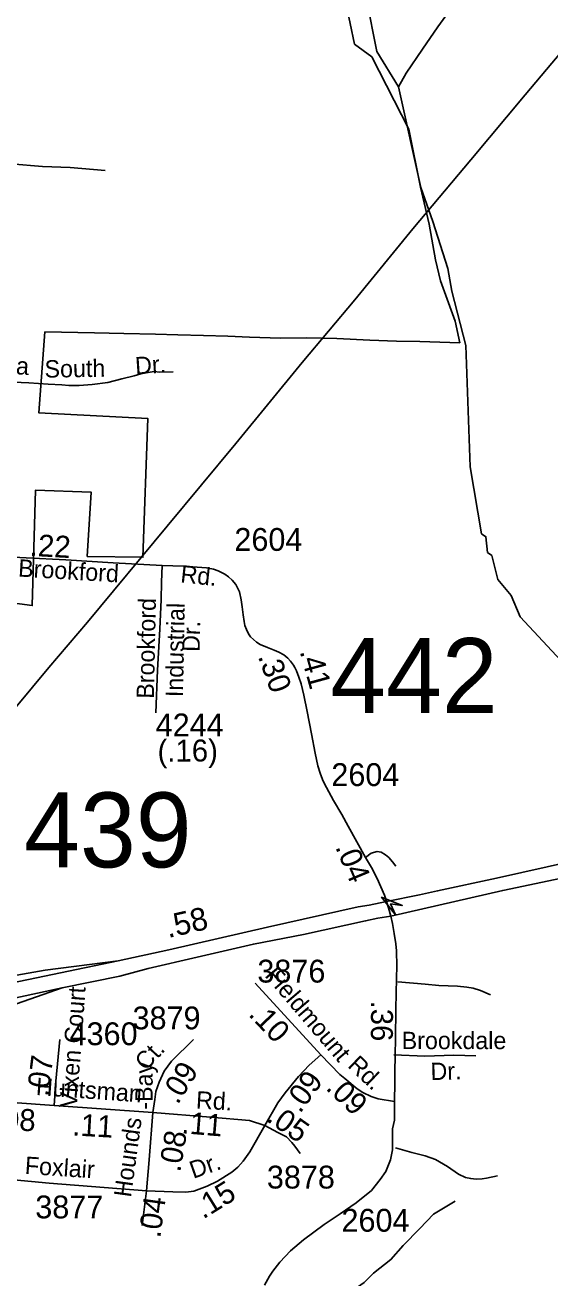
# Model space of a CAD drawing. Extents: x 1547597 to 1699558, y 810033 to 920809.
# Drawn here: x 1686750 to 1689618, y 850368 to 857223 of the extents above; entities that cross this region are included whole.
import ezdxf

# ---------------------------------------------------------------- set-up
doc = ezdxf.new("R2010")
doc.units = 0
for name, color, linetype in [('Exist Boundary Political City Limit New', 7, 'Continuous'), ('Exist Hydrographic Creek Single Shore', 7, 'Continuous'), ('Exist Hydrographic Misc Water Feature', 7, 'Continuous'), ('Exist Road Non-System Type 51', 7, 'Continuous'), ('Exist Road Non-System Type 51 Label', 7, 'Continuous'), ('Exist Road Primary Interstate Divided Center Attributed', 7, 'Continuous'), ('Exist Road Primary Interstate Mileage Hundredths English Label', 7, 'Continuous'), ('Exist Road Primary Interstate Ramp 1 Lane Attributed', 7, 'Continuous'), ('Exist Road Secondary Mileage Hundredths English Label', 7, 'Continuous'), ('Exist Road Secondary Structure Standard Bridge Attributed CELL', 7, 'Continuous'), ('Exist Road Secondary Structure Standard Bridge Number Label', 7, 'Continuous'), ('Exist Road Secondary Type 51 Attributed', 7, 'Continuous'), ('Exist Road Secondary Type 51 Label', 7, 'Continuous'), ('Exist Road Secondary Type 51 Number Label', 7, 'Continuous'), ('Exist Utilities Electrical Transmission Line', 7, 'Continuous'), ('Map Preparation Boundary City Limit Buffer Line', 7, 'Continuous')]:
    doc.layers.add(name, color=color, linetype=linetype)

msp = doc.modelspace()

# ---------------------------------------------------------------- linework, layer by layer
at = {"layer": 'Exist Boundary Political City Limit New'}
for points in [[(1688088.2, 858525.9), (1688343.1, 858011.5), (1688432.7, 857685.8), (1688550.7, 857119.4), (1688645.1, 857048.6), (1688848.1, 856653.5), (1688911, 856337.1), (1688958, 856133.3), (1688993, 855939.3), (1689021.1, 855823.1), (1689100.5, 855603.4), (1689126.2, 855484.2)], [(1686857.8, 855545), (1686824.8, 855102.1), (1687419.8, 855071.3), (1687394.2, 854311.6), (1687089.6, 854315.6), (1687110.3, 854668), (1686807.2, 854678.4), (1686789.2, 854046.9), (1686455, 854090.9), (1686452.3, 853568), (1686452.4, 853177.8), (1686442.2, 852870.2), (1686045.8, 852859.9)], [(1689126.2, 855484.2), (1688906.6, 855491.2), (1688780.4, 855493.5), (1688633.2, 855498.2), (1688453.4, 855507.6), (1688285.9, 855512.4), (1688145.2, 855510.6), (1687976, 855516.3), (1687857.7, 855521), (1687725.6, 855525.1), (1687583.8, 855527.4), (1687463, 855531.3), (1687290.3, 855536.2), (1687128.4, 855539.3), (1686857.8, 855545)]]:
    msp.add_lwpolyline(points, dxfattribs=at)
at = {"layer": 'Exist Hydrographic Creek Single Shore'}
msp.add_lwpolyline([(1689702.8, 853718.4), (1689455.8, 853986), (1689406.8, 854101.9), (1689332.8, 854188.7), (1689300.8, 854320.7), (1689276.8, 854337.7), (1689268.8, 854423.1), (1689243.8, 854440), (1689181.7, 854805.6), (1689158.1, 855470.1), (1689082.6, 855768), (1689059.7, 855891.3), (1688978.7, 856149), (1688913.7, 856334.2), (1688790.1, 856884.9), (1688671.8, 857077.7), (1688616.7, 857364.4)], dxfattribs=at)
at = {"layer": 'Exist Hydrographic Misc Water Feature'}
for points in [[(1689088.2, 857326.9), (1689005.5, 857212.9), (1688922.8, 857091.5), (1688832.1, 856959.6), (1688790.1, 856884.9)], [(1688517.3, 850283.7), (1688603.2, 850342.5), (1688653.8, 850394), (1688749.4, 850468.4), (1688817.1, 850545.3), (1688907.5, 850638.8), (1688981.3, 850717.2), (1689100.3, 850788.1)]]:
    msp.add_lwpolyline(points, dxfattribs=at)
at = {"layer": 'Exist Road Non-System Type 51'}
for points in [[(1686488.4, 856467.3), (1686672.4, 856463.6), (1686844.3, 856450.1), (1686996.2, 856443), (1687188, 856427.1)], [(1686470.4, 855283.1), (1686642.3, 855271.6), (1686770.2, 855265), (1686876.2, 855258.9), (1686950.2, 855255.4), (1686988.1, 855250.6), (1687046.1, 855251.4), (1687116.3, 855256), (1687202.6, 855268.3), (1687279, 855286.7), (1687345.4, 855303.4), (1687381.6, 855314.7), (1687421.8, 855321.8), (1687455.9, 855327.2), (1687485.9, 855324.5), (1687559.9, 855325)], [(1688611.1, 852668.1), (1688641.9, 852692.6), (1688674.4, 852701.4), (1688696.9, 852697.8), (1688719.3, 852683.2), (1688737.3, 852668), (1688758.4, 852645.4), (1688775.5, 852621.5)], [(1688787.2, 851988.5), (1688937, 851975.5), (1689010.9, 851968), (1689112.9, 851963.9), (1689164.8, 851958.8), (1689198.7, 851954.1), (1689238.5, 851941.3), (1689294, 851916.2)], [(1688765, 851588.7), (1688935, 851581.3), (1689093.2, 851586.1), (1689213.2, 851583.7)], [(1688774.8, 851080.3), (1688864.3, 851054.5), (1688936, 851037), (1688993.6, 851015.8), (1689058.9, 850978.5), (1689118, 850935.3), (1689157.7, 850918.4), (1689185.6, 850911.9), (1689215.6, 850909.3), (1689247.6, 850910.6), (1689271.7, 850914.1), (1689332, 850926.9)]]:
    msp.add_lwpolyline(points, dxfattribs=at)
at = {"layer": 'Exist Road Primary Interstate Divided Center Attributed'}
for points in [[(1692512.8, 853261.7), (1692240.3, 853197.3), (1691460.5, 853029.2), (1691213.5, 852972.6), (1690745.2, 852869.6), (1690333.5, 852776.9), (1689880.6, 852679), (1689326.4, 852556.1), (1689004.8, 852485.3), (1688905.7, 852464.7), (1688725.4, 852427.4)], [(1688748.4, 852347.8), (1689360.9, 852488.5), (1689854.9, 852591.5), (1690328.4, 852704.8), (1691501.7, 852957.1), (1691697.3, 852998.3), (1692287.5, 853126.3), (1692509.6, 853172.7)], [(1688725.4, 852427.4), (1688630.4, 852408.1), (1688569.9, 852397.8), (1688075.3, 852287.7), (1687535, 852164.1), (1687258.3, 852103.3)], [(1686952, 851955.9), (1687267, 852019.5), (1687421.8, 852061.1), (1687689.4, 852122.9), (1687998.1, 852195), (1688270.9, 852246.5), (1688611.1, 852321.8), (1688678, 852337.2), (1688748.4, 852347.8)], [(1687258.3, 852103.3), (1686582.9, 851963.3), (1685943.1, 851818.4), (1685719.8, 851765.5)], [(1685697.3, 851689.5), (1685823.5, 851713.3), (1685955.3, 851740.5), (1686203.5, 851792.5), (1686520.8, 851863.2), (1686952, 851955.9)]]:
    msp.add_lwpolyline(points, dxfattribs=at)
at = {"layer": 'Exist Road Primary Interstate Ramp 1 Lane Attributed'}
for points in [[(1687258.3, 852103.3), (1686859.6, 852051.3), (1686643.4, 852013.6), (1686542.2, 852007.4), (1686397.3, 852001.1), (1686274.6, 852008.3), (1686140.1, 852037.6), (1686075, 852052.2), (1685918.6, 852095.2), (1685806.8, 852118.9)], [(1685616.7, 851349.3), (1685836.7, 851385.8), (1685932.7, 851411.9), (1686027.6, 851454.6), (1686225.9, 851601), (1686403.5, 851721.8), (1686523.5, 851787.3), (1686635.1, 851843.6), (1686952, 851955.9)]]:
    msp.add_lwpolyline(points, dxfattribs=at)
at = {"layer": 'Exist Road Secondary Structure Standard Bridge Attributed CELL'}
msp.add_lwpolyline([(1688773.7, 852355.6), (1688698.3, 852451.3), (1688811.5, 852406.1), (1688747.1, 852414.8)], close=True, dxfattribs=at)
at = {"layer": 'Exist Road Secondary Type 51 Attributed'}
for points in [[(1686349.9, 854328.5), (1686461.1, 854328.8), (1686580.9, 854316.4), (1686754.9, 854308.8), (1686972.8, 854296.4), (1687230.6, 854281.2), (1687498.5, 854265.8)], [(1687498.5, 854265.8), (1687495, 854175.6), (1687492.7, 854080.2), (1687485.5, 853918.1), (1687473.6, 853693.9), (1687464.1, 853460.2)], [(1687498.5, 854265.8), (1687616.5, 854263.4), (1687740.7, 854253.4), (1687778.8, 854245.8), (1687804.6, 854236.4), (1687826.2, 854226.9), (1687842.1, 854217.9), (1687861.7, 854204.8), (1687881.3, 854186.4), (1687901.2, 854162.3), (1687920.8, 854122.2), (1687930.6, 854078.3), (1687936.2, 854039.8), (1687941.5, 853995.5), (1687946.7, 853959.9), (1687951.5, 853937.6), (1687959.4, 853915.5), (1687971.2, 853891.9), (1687982.1, 853875.1), (1687997.3, 853861), (1688014.3, 853845.8), (1688034.6, 853833.8), (1688074.7, 853816.8), (1688110.4, 853803.6), (1688137.5, 853792.8), (1688164, 853776.5), (1688185.7, 853759.2), (1688200.2, 853743.3), (1688216.3, 853720), (1688224.3, 853708.6), (1688233.3, 853690.2), (1688246.4, 853655.4), (1688258.7, 853618.2), (1688273.5, 853556.9), (1688292.1, 853466.6), (1688316, 853345.1), (1688335.5, 853239.1), (1688350.1, 853170.9), (1688362, 853129.5), (1688375.4, 853096.1), (1688384.8, 853075.1), (1688435.9, 852981), (1688480.8, 852903.8), (1688516.5, 852840.3), (1688611.1, 852668.1)], [(1688611.1, 852668.1), (1688643.4, 852614.3), (1688674.8, 852553.4), (1688713.5, 852462.9), (1688725.4, 852427.4)], [(1688725.4, 852427.4), (1688735.8, 852392.7), (1688748.4, 852347.8)], [(1688748.4, 852347.8), (1688757.1, 852307.1), (1688766.7, 852251.9), (1688775.5, 852195.3), (1688779.2, 852158), (1688782.2, 852074.4), (1688780.2, 852007.6), (1688776.2, 851840.6), (1688773.9, 851675.9), (1688772, 851589.6), (1688771.1, 851491.9), (1688770.4, 851436.9), (1688768.5, 851333)], [(1688006.7, 851980.2), (1688366.4, 851589.7)], [(1686907.9, 851311.6), (1686917.1, 851445.6), (1686939.4, 851673)], [(1687670.6, 851672.1), (1687550.6, 851553.4), (1687510, 851500), (1687481.7, 851439.4), (1687464.7, 851387.8), (1687458.7, 851343.6), (1687447.8, 851273.8)], [(1688366.4, 851589.7), (1688302.1, 851532.6), (1688243.4, 851470.2), (1688170.4, 851380.8), (1688130.3, 851326.2), (1688060.4, 851201.9)], [(1688366.4, 851589.7), (1688469.4, 851481.9), (1688496.8, 851458.9), (1688565.2, 851402.7), (1688596.5, 851383.1), (1688641.1, 851360.6), (1688679.6, 851347.3), (1688768.5, 851333)], [(1686907.9, 851311.6), (1686476.9, 851342.7)], [(1687447.8, 851273.8), (1686907.9, 851311.6)], [(1687447.8, 851273.8), (1687428.3, 851013.7), (1687413.7, 850843.9)], [(1688060.4, 851201.9), (1687976.1, 851228.9), (1687764, 851248.2), (1687447.8, 851273.8)], [(1688768.5, 851333), (1688768.6, 851232.2), (1688757.1, 851183.5), (1688757.1, 851069.9), (1688746.4, 851014.2), (1688720.7, 850949.9), (1688690.7, 850907.1), (1688644, 850846.8), (1688560.1, 850779.6), (1688472.3, 850719.6), (1688384.5, 850659.6), (1688271, 850576.1), (1688200.4, 850516.1), (1688142.4, 850455.3), (1688103.2, 850404.6), (1688085.5, 850377.2), (1688057.8, 850328.8)], [(1688060.4, 851201.9), (1687977.7, 851057.7), (1687942.2, 851007), (1687911.8, 850973.4), (1687880.5, 850946.2), (1687801.4, 850897.6), (1687744.8, 850870.9), (1687671.3, 850843.5), (1687628.9, 850837.5), (1687557.5, 850838.4), (1687413.7, 850843.9)], [(1688252.5, 851049.6), (1688224.4, 851088.3), (1688207.8, 851109.5), (1688179.2, 851139.5), (1688131.1, 851163.7), (1688060.4, 851201.9)], [(1687413.7, 850843.9), (1686881, 850887.2), (1686397.1, 850931.7)], [(1687413.7, 850843.9), (1687389.9, 850654.5)]]:
    msp.add_lwpolyline(points, dxfattribs=at)
at = {"layer": 'Exist Utilities Electrical Transmission Line'}
msp.add_lwpolyline([(1683558, 850135.8), (1683868.4, 850520.5), (1684105.7, 850821.9), (1684249.7, 850998.5), (1684300.2, 851051.9), (1684409.5, 851162.7), (1684599.5, 851342.7), (1684726.9, 851467.4), (1684947.4, 851681.1), (1685137.5, 851869.1), (1685398.4, 852122.2), (1685695.7, 852417.1), (1686021.4, 852747.7), (1686600.4, 853373.5), (1686880.2, 853708.6), (1687090.9, 853956.4), (1687526.8, 854481.7), (1687902, 854933.7), (1688265, 855376), (1688552.9, 855718.9), (1688869.2, 856107.5), (1689185.4, 856486.3), (1689483.4, 856841.1), (1689793.7, 857212)], dxfattribs=at)
at = {"layer": 'Map Preparation Boundary City Limit Buffer Line'}
for points in [[(1688088.2, 858525.9), (1688343.1, 858011.5), (1688432.7, 857685.8), (1688550.7, 857119.4), (1688645.1, 857048.6), (1688848.1, 856653.5), (1688911, 856337.1), (1688958, 856133.3), (1688993, 855939.3), (1689021.1, 855823.1), (1689100.5, 855603.4), (1689126.2, 855484.2)], [(1686857.8, 855545), (1686824.8, 855102.1), (1687419.8, 855071.3), (1687394.2, 854311.6), (1687089.6, 854315.6), (1687110.3, 854668), (1686807.2, 854678.4), (1686789.2, 854046.9), (1686455, 854090.9), (1686452.3, 853568), (1686452.4, 853177.8), (1686442.2, 852870.2), (1686045.8, 852859.9)], [(1689126.2, 855484.2), (1688906.6, 855491.2), (1688780.4, 855493.5), (1688633.2, 855498.2), (1688453.4, 855507.6), (1688285.9, 855512.4), (1688145.2, 855510.6), (1687976, 855516.3), (1687857.7, 855521), (1687725.6, 855525.1), (1687583.8, 855527.4), (1687463, 855531.3), (1687290.3, 855536.2), (1687128.4, 855539.3), (1686857.8, 855545)]]:
    msp.add_lwpolyline(points, dxfattribs=at)

# ---------------------------------------------------------------- texts
at = {"layer": 'Exist Road Non-System Type 51 Label'}
for s, rotation, p in [('Plaza', 356.17286, (1686451.4, 855329.3)), ('South', 0.79073, (1686856.6, 855294.1)), ('Dr.', 3.74884, (1687354, 855311.4)), ('Brookdale', 0.00081, (1688808.2, 851620)), ('Dr.', 1.73783, (1688967, 851450.1))]:
    msp.add_text(s, height=95, rotation=rotation, dxfattribs=at).set_placement(p)
at = {"layer": 'Exist Road Primary Interstate Mileage Hundredths English Label'}
msp.add_text('.58', height=125, rotation=12.88262, dxfattribs=at).set_placement((1687531.6, 852227.4))
at = {"layer": 'Exist Road Secondary Mileage Hundredths English Label'}
for s, rotation, p in [('.22', 356.74344, (1686772.9, 854319.3)), ('.30', 289.9324, (1688021.1, 853768.8)), ('.41', 285.34151, (1688249.9, 853796.6)), ('(.16)', 0.28513, (1687473.9, 853192.7)), ('.04', 292.68945, (1688443.6, 852726)), ('.10', 313.85349, (1687966, 851806.2)), ('.36', 269.7762, (1688640.8, 851886.1)), ('.07', 82.91578, (1686876.9, 851357.1)), ('.09', 58.19447, (1687583.9, 851312.5)), ('.09', 54.22415, (1688252.7, 851264)), ('.09', 316.30603, (1688388.2, 851403)), ('.08', 357.76078, (1686582.4, 851179.1)), ('.11', 355.34219, (1687602.2, 851160.2)), ('.05', 325.06886, (1688064.2, 851229.7)), ('.11', 356.71395, (1687006, 851148.1)), ('.08', 80.38009, (1687597.6, 850943.4)), ('.15', 31.89176, (1687723.2, 850687.3)), ('.04', 82.05103, (1687488.1, 850583.4))]:
    msp.add_text(s, height=120, rotation=rotation, dxfattribs=at).set_placement(p)
at = {"layer": 'Exist Road Secondary Structure Standard Bridge Number Label'}
for s, p in [('442', (1688417.6, 853458.8)), ('439', (1686744.9, 852614.4))]:
    msp.add_text(s, height=410.1, dxfattribs=at).set_placement(p)
at = {"layer": 'Exist Road Secondary Type 51 Label'}
for s, rotation, p in [('Brookford', 356.62568, (1686709.9, 854206.1)), ('Rd.', 353.89709, (1687595.9, 854174.5)), ('Brookford', 88.83403, (1687453.7, 853536.7)), ('Industrial', 88.83403, (1687612.3, 853545.3)), ('Dr.', 88.83403, (1687703.7, 853792.9)), ('Fieldmount', 310.54291, (1688055.9, 852021.1)), ('Vixen Court', 85.7662, (1687032, 851296)), ('Ct.', 46.98589, (1687409.7, 851496.9)), ('-Bay', 90, (1687447.2, 851288.6)), ('Rd.', 316.4954, (1688508.2, 851525)), ('Huntsman', 355.94174, (1686807.1, 851369.3)), ('Rd.', 356.71395, (1687682, 851295.8)), ('Hounds', 82.19121, (1687328.4, 850805.9)), ('Foxlair', 356.22453, (1686746.4, 850938)), ('Dr.', 19.28097, (1687669, 850910))]:
    msp.add_text(s, height=95, rotation=rotation, dxfattribs=at).set_placement(p)
at = {"layer": 'Exist Road Secondary Type 51 Number Label'}
for s, p in [('2604', (1687893.6, 854346.2)), ('4244', (1687463.6, 853331.2)), ('2604', (1688423.6, 853059.5)), ('3876', (1688019.2, 851984.2)), ('3879', (1687337.1, 851728.3)), ('4360', (1686992.7, 851641.5)), ('3878', (1688071.2, 850857.3)), ('3877', (1686805.5, 850694)), ('2604', (1688479.1, 850621.2))]:
    msp.add_text(s, height=125, dxfattribs=at).set_placement(p)

doc.saveas('drawing.dxf')
